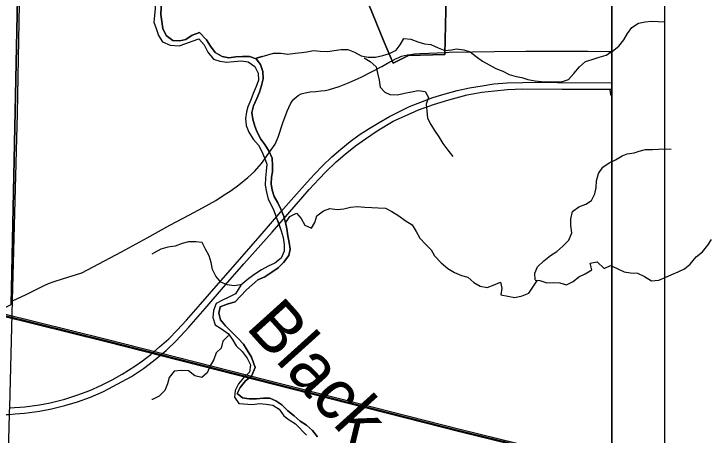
# Model space of a CAD drawing. Extents: x 0 to 34, y 0 to 22.
# Drawn here: x 12.978 to 14.298, y 9.211 to 10.011 of the extents above; entities that cross this region are included whole.
import ezdxf

# ---------------------------------------------------------------- set-up
doc = ezdxf.new("R2010")
doc.units = 0
for name, color, linetype in [('GM_X_Corporation', 7, 'Continuous'), ('GM_X_Interchange_Ramps', 7, 'Continuous'), ('GM_X_Major_River', 7, 'Continuous'), ('GM_X_Major_River_Text', 7, 'Continuous'), ('GM_X_Minor_River', 7, 'Continuous'), ('GM_X_Rail_Line', 7, 'Continuous'), ('GM_X_State_Route', 7, 'Continuous'), ('GM_X_Township_Road', 7, 'Continuous'), ('SH_Cut_Line', 7, 'Continuous'), ('SH_Data', 7, 'Continuous')]:
    doc.layers.add(name, color=color, linetype=linetype)

msp = doc.modelspace()

# ---------------------------------------------------------------- linework, layer by layer
at = {"layer": 'GM_X_Corporation'}
msp.add_lwpolyline([(14.1135, 10.1047), (14.1135, 10.4647), (11.9896, 10.4647), (11.9902, 10.4375), (11.7983, 10.4305), (11.8108, 9.8914), (11.5392, 9.8926), (11.5211, 9.7826), (12.0067, 9.6607), (12.9148, 9.4291), (12.9728, 9.4593), (12.9927, 10.4066), (13.606, 10.4076), (13.6021, 10.2777), (13.6177, 10.1659), (13.6438, 10.0496), (13.6816, 9.9572), (13.6987, 9.9173), (13.7275, 9.9315), (13.7966, 9.9333), (13.8002, 10.1009)], close=True, dxfattribs=at)
msp.add_lwpolyline([(14.1135, 7.5799), (14.1135, 10.1047), (13.8002, 10.1009), (13.7966, 9.9333), (13.7275, 9.9315), (13.6987, 9.9173), (13.6816, 9.9572), (13.6438, 10.0496), (13.6177, 10.1659), (13.6021, 10.2777), (13.606, 10.4076), (12.9927, 10.4066), (12.9728, 9.4593)], dxfattribs=at)
at = {"layer": 'GM_X_Interchange_Ramps'}
msp.add_lwpolyline([(14.1101, 9.8675), (14.1108, 9.8573), (14.1129, 9.857), (14.1135, 9.8569)], dxfattribs=at)
at = {"layer": 'GM_X_Major_River'}
for points in [[(13.3309, 9.9752), (13.3168, 9.9702), (13.305, 9.9622), (13.2933, 9.9594), (13.2803, 9.9601), (13.2674, 9.9699), (13.2612, 9.9832), (13.2592, 9.9965), (13.2572, 10.0094), (13.2579, 10.0227), (13.2582, 10.0356), (13.26, 10.0481), (13.2599, 10.0607), (13.2614, 10.0736), (13.2594, 10.0869), (13.257, 10.1002), (13.2566, 10.1131), (13.2542, 10.1256), (13.2477, 10.1381), (13.2404, 10.1433)], [(13.2404, 10.1433), (13.2477, 10.1381), (13.2542, 10.1256), (13.2566, 10.1131), (13.257, 10.1002), (13.2594, 10.0869), (13.2614, 10.0736), (13.2599, 10.0607), (13.26, 10.0481), (13.2582, 10.0356), (13.2579, 10.0227), (13.2572, 10.0094), (13.2592, 9.9965), (13.2612, 9.9832), (13.2674, 9.9699), (13.2803, 9.9601), (13.2933, 9.9594), (13.305, 9.9622), (13.3168, 9.9702), (13.331, 9.9752)], [(13.2404, 10.1188), (13.2421, 10.1126), (13.2437, 10.0997), (13.2457, 10.0864), (13.2477, 10.0728), (13.247, 10.0602), (13.2475, 10.0473), (13.2472, 10.0332), (13.2465, 10.0207), (13.2451, 10.0078), (13.244, 9.9949), (13.2483, 9.9827), (13.2525, 9.9698), (13.2602, 9.9573), (13.2747, 9.9512)], [(13.2404, 10.1188), (13.2421, 10.1126), (13.2437, 10.0997), (13.2457, 10.0864), (13.2477, 10.0728), (13.247, 10.0602), (13.2475, 10.0473), (13.2472, 10.0332), (13.2465, 10.0207), (13.2451, 10.0078), (13.244, 9.9949), (13.2483, 9.9827), (13.2525, 9.9698), (13.2602, 9.9573), (13.2751, 9.9511)], [(13.3308, 9.9752), (13.3442, 9.9616), (13.3515, 9.9492), (13.3607, 9.9374), (13.3737, 9.9299), (13.3866, 9.9273), (13.3995, 9.9293), (13.4124, 9.9298), (13.4257, 9.9295), (13.4383, 9.9254), (13.4467, 9.9148), (13.4506, 9.9011), (13.4518, 9.8871), (13.4485, 9.8745), (13.4444, 9.862), (13.4392, 9.8498), (13.4332, 9.8364), (13.4302, 9.8235), (13.4318, 9.8106), (13.4357, 9.7977), (13.4403, 9.786), (13.4469, 9.7727), (13.4545, 9.7625), (13.463, 9.7496), (13.4684, 9.7367), (13.4692, 9.7231), (13.4693, 9.7109), (13.4675, 9.701), (13.4668, 9.6881), (13.4688, 9.676), (13.4723, 9.6642), (13.4796, 9.6521), (13.485, 9.64), (13.49, 9.6278), (13.4942, 9.6149), (13.4962, 9.6024), (13.4986, 9.5891), (13.501, 9.5766), (13.5026, 9.5641), (13.5, 9.5519), (13.4902, 9.5389), (13.48, 9.5286), (13.4679, 9.5206), (13.4546, 9.5118), (13.4417, 9.5056), (13.4308, 9.4964), (13.4198, 9.4872), (13.4085, 9.475), (13.3983, 9.4643), (13.3831, 9.4597), (13.3702, 9.4547), (13.3673, 9.4425), (13.3704, 9.43), (13.38, 9.4183), (13.4041, 9.3945), (13.4144, 9.3839), (13.4213, 9.3722), (13.4297, 9.3593), (13.4362, 9.3395)], [(13.4362, 9.3395), (13.4297, 9.3593), (13.4213, 9.3722), (13.4144, 9.3839), (13.4041, 9.3945), (13.38, 9.4183), (13.3704, 9.43), (13.3673, 9.4425), (13.3702, 9.4547), (13.3831, 9.4597), (13.3983, 9.4643), (13.4085, 9.475), (13.4198, 9.4872), (13.4308, 9.4964), (13.4417, 9.5056), (13.4546, 9.5118), (13.4679, 9.5206), (13.48, 9.5286), (13.4902, 9.5389), (13.5, 9.5519), (13.5026, 9.5641), (13.501, 9.5766), (13.4986, 9.5891), (13.4962, 9.6024), (13.4942, 9.6149), (13.49, 9.6278), (13.485, 9.64), (13.4796, 9.6521), (13.4723, 9.6642), (13.4688, 9.676), (13.4668, 9.6881), (13.4675, 9.701), (13.4693, 9.7109), (13.4692, 9.7231), (13.4684, 9.7367), (13.463, 9.7496), (13.4545, 9.7625), (13.4469, 9.7727), (13.4403, 9.786), (13.4357, 9.7977), (13.4318, 9.8106), (13.4302, 9.8235), (13.4332, 9.8364), (13.4392, 9.8498), (13.4444, 9.862), (13.4485, 9.8745), (13.4518, 9.8871), (13.4506, 9.9011), (13.4467, 9.9148), (13.4383, 9.9254), (13.4257, 9.9295), (13.4124, 9.9298), (13.3995, 9.9293), (13.3866, 9.9273), (13.3737, 9.9299), (13.3607, 9.9374), (13.3515, 9.9492), (13.3442, 9.9616), (13.3309, 9.9752)], [(13.2747, 9.9512), (13.2918, 9.9499), (13.3047, 9.9546), (13.3168, 9.9588), (13.3294, 9.9635), (13.3393, 9.9521), (13.3462, 9.9381), (13.3573, 9.9249), (13.3695, 9.9208), (13.3825, 9.9189), (13.3961, 9.9205), (13.4098, 9.9214), (13.4228, 9.9196), (13.4354, 9.9105), (13.4419, 9.898), (13.4427, 9.8851), (13.4383, 9.8726), (13.4326, 9.8596), (13.4282, 9.8474), (13.4222, 9.8345), (13.4196, 9.825), (13.4181, 9.812), (13.4193, 9.7987), (13.4244, 9.7859), (13.4328, 9.773), (13.4428, 9.7617), (13.4493, 9.7495), (13.4539, 9.7374), (13.4582, 9.7257), (13.4575, 9.712), (13.4561, 9.6994), (13.4554, 9.6858), (13.4578, 9.6721), (13.4613, 9.6592), (13.4674, 9.6471), (13.4717, 9.6372), (13.479, 9.618)], [(13.2752, 9.9512), (13.2918, 9.9499), (13.3047, 9.9546), (13.3168, 9.9588), (13.3294, 9.9635), (13.3393, 9.9521), (13.3462, 9.9381), (13.3573, 9.9249), (13.3695, 9.9208), (13.3825, 9.9189), (13.3961, 9.9205), (13.4098, 9.9214), (13.4228, 9.9196), (13.4354, 9.9105), (13.4419, 9.898), (13.4427, 9.8851), (13.4383, 9.8726), (13.4326, 9.8596), (13.4282, 9.8474), (13.4222, 9.8345), (13.4196, 9.825), (13.4181, 9.812), (13.4193, 9.7987), (13.4244, 9.7859), (13.4328, 9.773), (13.4428, 9.7617), (13.4493, 9.7495), (13.4539, 9.7374), (13.4582, 9.7257), (13.4575, 9.712), (13.4561, 9.6994), (13.4554, 9.6858), (13.4578, 9.6721), (13.4613, 9.6592), (13.4674, 9.6471), (13.4717, 9.6372), (13.479, 9.618)], [(13.479, 9.618), (13.4856, 9.5986), (13.4895, 9.586), (13.4915, 9.5728), (13.4912, 9.5602), (13.4856, 9.5469), (13.4738, 9.5377), (13.461, 9.5319), (13.4485, 9.5246), (13.436, 9.5166), (13.4242, 9.5082), (13.4091, 9.4959)], [(13.4791, 9.618), (13.4856, 9.5986), (13.4895, 9.586), (13.4915, 9.5728), (13.4912, 9.5602), (13.4856, 9.5469), (13.4738, 9.5377), (13.461, 9.5319), (13.4485, 9.5246), (13.436, 9.5166), (13.4242, 9.5082), (13.4091, 9.4959)], [(13.4091, 9.4959), (13.399, 9.4791), (13.3861, 9.473), (13.3743, 9.4676), (13.3622, 9.4607), (13.357, 9.4477), (13.3559, 9.4341), (13.3606, 9.4204), (13.3724, 9.4129), (13.3854, 9.4031), (13.3938, 9.3917), (13.4, 9.3804), (13.4114, 9.3698), (13.4214, 9.3573), (13.4272, 9.3445), (13.4254, 9.3308), (13.4144, 9.3197), (13.4046, 9.3086), (13.3986, 9.2957), (13.3968, 9.2831), (13.4056, 9.2714), (13.4315, 9.2693), (13.4444, 9.2713), (13.4573, 9.2702), (13.4702, 9.268), (13.4821, 9.2605), (13.4909, 9.2476), (13.5008, 9.2404), (13.5127, 9.2329), (13.534, 9.2109)], [(13.4091, 9.4959), (13.399, 9.4791), (13.3861, 9.473), (13.3743, 9.4676), (13.3622, 9.4607), (13.357, 9.4477), (13.3559, 9.4341), (13.3606, 9.4204), (13.3724, 9.4129), (13.3854, 9.4031), (13.3938, 9.3917), (13.4, 9.3804), (13.4114, 9.3698), (13.4214, 9.3573), (13.4272, 9.3445), (13.4254, 9.3308), (13.4144, 9.3197), (13.4046, 9.3086), (13.3986, 9.2957), (13.3968, 9.2831), (13.4056, 9.2714), (13.4315, 9.2693), (13.4444, 9.2713), (13.4573, 9.2702), (13.4702, 9.268), (13.4821, 9.2605), (13.4909, 9.2476), (13.5008, 9.2404), (13.5127, 9.2329), (13.5336, 9.2113)], [(13.4362, 9.3396), (13.4292, 9.3232), (13.4183, 9.3144), (13.4081, 9.3018), (13.4024, 9.29), (13.412, 9.2817), (13.4249, 9.2803), (13.4386, 9.2803), (13.4523, 9.2812), (13.4645, 9.2812), (13.4759, 9.2764), (13.4873, 9.2688), (13.4981, 9.2571), (13.5103, 9.2477), (13.5217, 9.2375), (13.5336, 9.23), (13.5454, 9.2198), (13.555, 9.2077)], [(13.555, 9.2077), (13.5454, 9.2198), (13.5336, 9.23), (13.5217, 9.2375), (13.5103, 9.2477), (13.4981, 9.2571), (13.4873, 9.2688), (13.4759, 9.2764), (13.4645, 9.2812), (13.4523, 9.2812), (13.4386, 9.2803), (13.4249, 9.2803), (13.412, 9.2817), (13.4024, 9.29), (13.4081, 9.3018), (13.4183, 9.3144), (13.4292, 9.3232), (13.4362, 9.3395)]]:
    msp.add_lwpolyline(points, dxfattribs=at)
at = {"layer": 'GM_X_Minor_River'}
for points in [[(13.4487, 9.9297), (13.439, 9.9264), (13.4711, 9.9359), (13.4848, 9.9361), (13.4985, 9.9339), (13.5122, 9.9359), (13.5248, 9.9375), (13.5343, 9.9387), (13.5472, 9.9411), (13.5597, 9.9401), (13.5734, 9.939), (13.5863, 9.9414), (13.5996, 9.943), (13.6126, 9.9431), (13.6248, 9.9383), (13.6378, 9.9308), (13.6511, 9.9282), (13.6648, 9.9287), (13.6785, 9.9315), (13.6914, 9.9354), (13.7039, 9.9416), (13.7118, 9.9519), (13.7185, 9.9641), (13.7322, 9.9627), (13.7452, 9.9575), (13.7578, 9.9541), (13.77, 9.9527), (13.7841, 9.9464), (13.7967, 9.9411), (13.8092, 9.9427), (13.8187, 9.944), (13.8324, 9.9425), (13.8446, 9.9388), (13.8561, 9.9298), (13.868, 9.9211), (13.8806, 9.914), (13.8932, 9.9072), (13.9066, 9.902), (13.9184, 9.8956), (13.9321, 9.8919), (13.9428, 9.8897), (13.9542, 9.8864), (13.9679, 9.8834), (13.9797, 9.8824), (13.9931, 9.8817), (14.006, 9.8815), (14.0182, 9.8815), (14.0314, 9.8858), (14.0412, 9.8977), (14.0522, 9.91), (14.0635, 9.9203), (14.0764, 9.9239), (14.0893, 9.9285), (14.1026, 9.9324), (14.1147, 9.9401), (14.1268, 9.9494), (14.1362, 9.9612), (14.1433, 9.9731), (14.1516, 9.9846), (14.1641, 9.9931), (14.177, 9.9954), (14.1892, 9.9971), (14.2017, 9.996), (14.2147, 9.9953)], [(13.6431, 9.927), (13.655, 9.9202), (13.6661, 9.9104), (13.6689, 9.8983), (13.6716, 9.8846), (13.6736, 9.8717), (13.6825, 9.8618), (13.692, 9.8577), (13.7065, 9.8571), (13.7201, 9.8602), (13.733, 9.863), (13.746, 9.8654), (13.7593, 9.8632), (13.7658, 9.8518), (13.761, 9.8396), (13.7622, 9.8267), (13.7639, 9.813), (13.7697, 9.8005), (13.7766, 9.7891), (13.7851, 9.777), (13.7924, 9.7645), (13.802, 9.752), (13.8116, 9.7399)], [(13.9683, 9.5059), (13.9675, 9.5188), (13.9727, 9.5306), (13.9844, 9.5422), (13.9969, 9.5521), (14.009, 9.5595), (14.0207, 9.5698), (14.032, 9.5813), (14.0376, 9.5951), (14.0356, 9.6088), (14.0359, 9.6217), (14.0392, 9.6354), (14.0509, 9.6447), (14.0642, 9.6493), (14.0748, 9.6563), (14.0815, 9.6689), (14.0837, 9.6811), (14.0847, 9.694), (14.0884, 9.7074), (14.0963, 9.7196), (14.1084, 9.7281), (14.1205, 9.7339), (14.133, 9.7412), (14.1425, 9.7451), (14.1562, 9.7471), (14.1657, 9.7498), (14.1778, 9.753), (14.1907, 9.7535), (14.2022, 9.7536), (14.2143, 9.7544), (14.2265, 9.7541)], [(13.4943, 9.6144), (13.5022, 9.6263), (13.5147, 9.6324), (13.5239, 9.6226), (13.5309, 9.6094), (13.5435, 9.6042), (13.5498, 9.6148), (13.5535, 9.6274), (13.566, 9.6366), (13.5781, 9.6413), (13.5918, 9.6395), (13.6047, 9.6404), (13.6173, 9.6435), (13.6309, 9.6451), (13.6446, 9.6441), (13.6579, 9.6434), (13.6701, 9.6424), (13.6838, 9.6417), (13.696, 9.6354), (13.7094, 9.6271), (13.7213, 9.6188), (13.7343, 9.6102), (13.742, 9.5977), (13.7489, 9.5852), (13.7597, 9.5735), (13.7708, 9.563), (13.777, 9.5512), (13.7896, 9.5384), (13.8019, 9.5275), (13.8149, 9.5196), (13.8279, 9.514), (13.8401, 9.511), (13.8515, 9.5009), (13.8634, 9.4937), (13.8771, 9.4916), (13.89, 9.4962), (13.9021, 9.5016), (13.9049, 9.4899), (13.9031, 9.4777), (13.916, 9.4748), (13.9297, 9.4726), (13.9434, 9.4757), (13.9559, 9.4808), (13.9722, 9.5053)], [(13.4087, 9.4963), (13.3966, 9.4943), (13.3832, 9.4961), (13.371, 9.5013), (13.3618, 9.513), (13.3552, 9.5255), (13.3528, 9.5388), (13.3489, 9.5517), (13.3423, 9.5642), (13.3354, 9.5767), (13.3236, 9.5777), (13.3099, 9.578), (13.2978, 9.5749), (13.2845, 9.5698), (13.2708, 9.5682), (13.2572, 9.5639), (13.2443, 9.557), (13.2404, 9.5549)], [(13.9683, 9.5051), (13.9771, 9.5044), (13.9901, 9.5), (14.0026, 9.5008), (14.0148, 9.5005), (14.0274, 9.4961), (14.0402, 9.5026), (14.0512, 9.5118), (14.0633, 9.5173), (14.0754, 9.525), (14.0723, 9.5375), (14.086, 9.5403), (14.099, 9.5274), (14.1111, 9.5329), (14.1237, 9.5276), (14.1371, 9.5213), (14.1489, 9.5194), (14.1622, 9.5184), (14.1759, 9.5124), (14.189, 9.5038), (14.2026, 9.5054), (14.2148, 9.5101), (14.2273, 9.5162), (14.2394, 9.5213), (14.2519, 9.5267), (14.2625, 9.5359), (14.2738, 9.5493), (14.2859, 9.5589), (14.2957, 9.572), (14.3032, 9.5827)], [(13.3856, 9.4003), (13.375, 9.3896), (13.3721, 9.3759), (13.3623, 9.3671), (13.3579, 9.3545), (13.3511, 9.3427), (13.3455, 9.3293), (13.335, 9.3205), (13.3216, 9.3235), (13.3098, 9.3329), (13.2961, 9.3339), (13.2824, 9.3323), (13.273, 9.3204), (13.2697, 9.3086), (13.2645, 9.2956), (13.2539, 9.2853), (13.2414, 9.2787), (13.2404, 9.2786)]]:
    msp.add_lwpolyline(points, dxfattribs=at)
at = {"layer": 'GM_X_Rail_Line'}
for points in [[(8.873, 10.4647), (9.6892, 10.2593), (10.5917, 10.0331), (11.1811, 9.8802), (12.0186, 9.6724), (12.8863, 9.4545), (13.1526, 9.3886), (13.8266, 9.2172), (14.1135, 9.147)], [(8.8821, 10.4647), (9.6898, 10.2615), (10.5923, 10.0354), (11.1817, 9.8825), (12.0192, 9.6747), (12.8869, 9.4568), (13.1532, 9.3908), (13.8271, 9.2194), (14.1135, 9.1494)], [(9.1167, 10.404), (9.1537, 10.3972), (9.6904, 10.2638), (10.5928, 10.0376), (11.1823, 9.8847), (12.0197, 9.6769), (12.8874, 9.459), (13.1538, 9.3931), (13.8277, 9.2217), (14.1135, 9.1518)]]:
    msp.add_lwpolyline(points, dxfattribs=at)
msp.add_lwpolyline([(14.1135, 5.8645), (14.1135, 10.4074), (12.9952, 10.4123), (12.9843, 9.8218), (12.975, 9.4666), (12.9697, 9.2637), (12.9695, 9.2552), (12.9694, 9.2509), (12.9542, 8.6724), (12.9304, 7.7644), (12.9222, 7.4711), (12.9186, 7.3231), (12.9183, 7.3117), (12.9181, 7.3048), (12.8807, 5.8723), (13.2678, 5.8695), (13.384, 5.8688), (13.5036, 5.8681)], close=True, dxfattribs=at)
at = {"layer": 'GM_X_State_Route'}
for points in [[(12.9699, 9.2631), (12.9988, 9.2649), (13.0271, 9.2684), (13.0472, 9.2727), (13.075, 9.2792), (13.0977, 9.2867), (13.1227, 9.2959), (13.1448, 9.3059), (13.165, 9.3163), (13.1839, 9.327), (13.2081, 9.3423), (13.2227, 9.3523), (13.2279, 9.3563), (13.2384, 9.3643), (13.255, 9.3786), (13.2721, 9.3939), (13.2885, 9.4104), (13.3058, 9.4296), (13.3325, 9.46), (13.3665, 9.4992), (13.4116, 9.5504), (13.4461, 9.5897), (13.4853, 9.6347), (13.5149, 9.6686), (13.5348, 9.6913), (13.5488, 9.7064), (13.5649, 9.7231), (13.5822, 9.7392), (13.5989, 9.754), (13.6165, 9.7683), (13.634, 9.781), (13.6526, 9.7933), (13.6715, 9.8045), (13.6912, 9.8159), (13.708, 9.8242), (13.7294, 9.8348), (13.7542, 9.8445), (13.774, 9.8522), (13.7972, 9.8591), (13.8202, 9.8654), (13.8432, 9.8703), (13.8671, 9.8741), (13.8898, 9.8777), (13.9151, 9.8797), (13.9449, 9.8803), (13.9756, 9.881), (14.0107, 9.8807), (14.1135, 9.8796)], [(12.9806, 9.2514), (12.9986, 9.2531), (13.0268, 9.2566), (13.0499, 9.2611), (13.0748, 9.2673), (13.0992, 9.2743), (13.1236, 9.2833), (13.1481, 9.294), (13.2018, 9.3223), (13.2242, 9.3375), (13.2436, 9.3519), (13.2671, 9.372), (13.2862, 9.3902), (13.3102, 9.4159), (13.3416, 9.4512), (13.3802, 9.4962), (13.4151, 9.536), (13.4685, 9.5963), (13.5231, 9.6591), (13.5389, 9.6776), (13.5579, 9.6977), (13.5703, 9.7109), (13.5904, 9.7301), (13.6074, 9.7447), (13.6271, 9.7605), (13.6458, 9.7735), (13.668, 9.7884), (13.6983, 9.807), (13.7199, 9.8166), (13.7462, 9.8285), (13.7749, 9.8385), (13.8039, 9.8478), (13.839, 9.8568), (13.8669, 9.8623), (13.8911, 9.8648), (13.9153, 9.8671), (13.9447, 9.8685), (14.0188, 9.8677), (14.1101, 9.8675), (14.1135, 9.8676)], [(12.186, 9.3696), (12.2061, 9.3701), (12.3749, 9.3735), (12.4229, 9.3736), (12.4622, 9.3722), (12.4906, 9.3697), (12.521, 9.3652), (12.5505, 9.3592), (12.5859, 9.3506), (12.6168, 9.3424), (12.6578, 9.3286), (12.7076, 9.309), (12.7616, 9.2886), (12.8053, 9.2734), (12.8398, 9.2636), (12.8718, 9.257), (12.9065, 9.2525), (12.9383, 9.2505), (12.9696, 9.2504), (12.9806, 9.2514)]]:
    msp.add_lwpolyline(points, dxfattribs=at)
at = {"layer": 'GM_X_Township_Road'}
for points in [[(13.7008, 9.9241), (13.7017, 9.9246), (13.709, 9.9281), (13.7142, 9.9302), (13.7198, 9.9318), (13.7254, 9.9328), (13.7317, 9.9338), (13.738, 9.9347), (13.7488, 9.9352), (13.7659, 9.9359), (13.7822, 9.9367), (13.7969, 9.9374), (13.7989, 9.9375)], [(13.7989, 9.9375), (13.8049, 9.9377), (13.849, 9.9387), (13.8905, 9.9392), (13.9505, 9.9397), (14.0186, 9.94), (14.0683, 9.9401), (14.1065, 9.9394), (14.1135, 9.9394)], [(12.9771, 9.4669), (13.0001, 9.4774), (13.0204, 9.4873), (13.0344, 9.4942), (13.0442, 9.4988), (13.0548, 9.5026), (13.0708, 9.508), (13.1069, 9.5189), (13.1823, 9.5593), (13.231, 9.5855), (13.2746, 9.6095), (13.3116, 9.6291), (13.3366, 9.6425), (13.3615, 9.6567), (13.3754, 9.666), (13.3908, 9.6756), (13.4053, 9.6861), (13.4222, 9.6998), (13.4352, 9.7116), (13.4482, 9.7266), (13.4592, 9.7417), (13.4744, 9.7633), (13.48, 9.7765), (13.4888, 9.8039), (13.4968, 9.826), (13.5, 9.8332), (13.5034, 9.8398), (13.5068, 9.8449), (13.51, 9.8489), (13.5146, 9.8532), (13.5181, 9.8559), (13.5236, 9.8587), (13.5316, 9.8608), (13.5406, 9.8625), (13.5514, 9.8634), (13.5609, 9.8644), (13.5692, 9.8655), (13.5772, 9.8671), (13.5961, 9.873), (13.615, 9.8801), (13.6378, 9.8906), (13.6563, 9.8999), (13.6771, 9.9109), (13.6923, 9.9197), (13.6964, 9.9218), (13.7008, 9.9241)]]:
    msp.add_lwpolyline(points, dxfattribs=at)
at = {"layer": 'SH_Cut_Line'}
msp.add_lwpolyline([(8.8581, 3.6647), (14.1135, 3.6647), (14.1135, 10.4647), (8.6408, 10.4647)], dxfattribs=at)
at = {"layer": 'SH_Data'}
for p, q in [((14.2135, 10.5647), (14.2135, 3.5647)), ((14.1135, 10.4647), (14.1135, 3.6647))]:
    msp.add_line(p, q, dxfattribs=at)

# ---------------------------------------------------------------- texts
at = {"layer": 'GM_X_Major_River_Text'}
msp.add_text('Black', height=0.09473, rotation=312.0416, dxfattribs=at).set_placement((13.4169, 9.4149))

doc.saveas('drawing.dxf')
